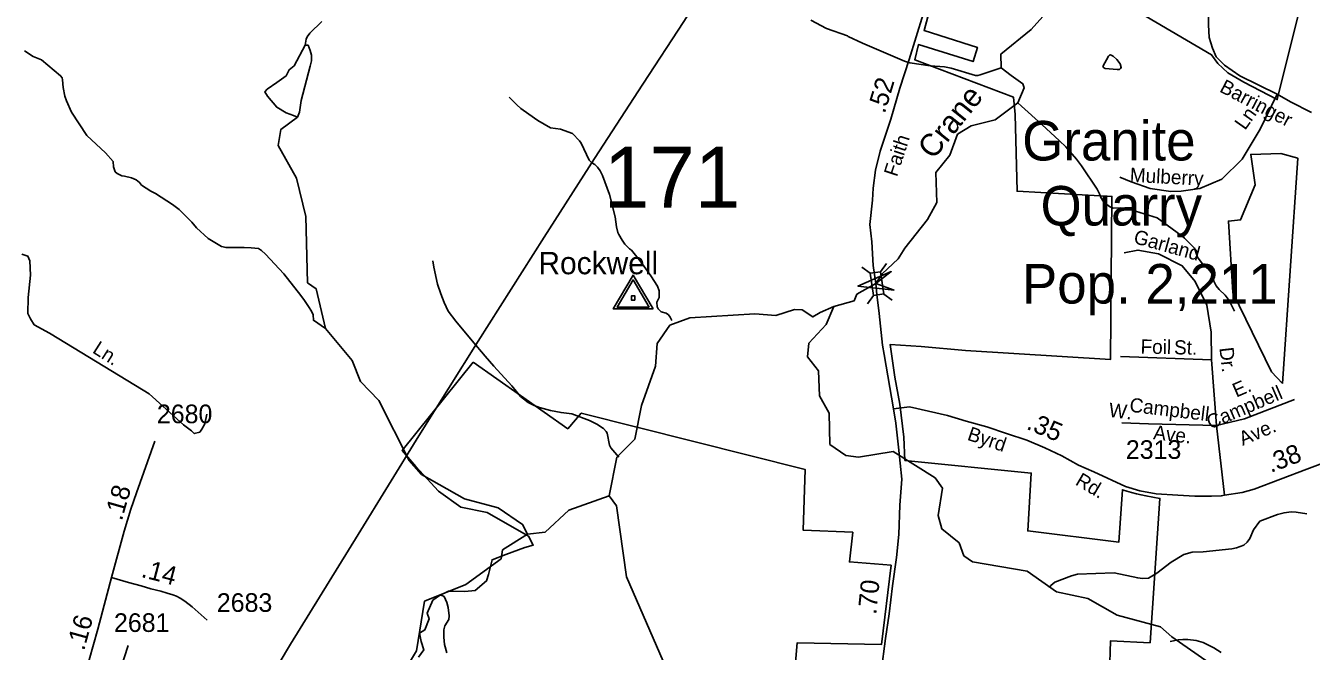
# Model space of a CAD drawing. Extents: x 1473865 to 1648260, y 639067 to 773536.
# Drawn here: x 1558820 to 1567436, y 678674 to 682870 of the extents above; entities that cross this region are included whole.
import ezdxf

# ---------------------------------------------------------------- set-up
doc = ezdxf.new("R2010")
doc.units = 0
for name, color, linetype in [('Exist Boundary Political City Limit New', 7, 'Continuous'), ('Exist Civil Demographics City Label', 7, 'Continuous'), ('Exist Hydrographic Creek Single Shore', 7, 'Continuous'), ('Exist Hydrographic Creek Single Shore Label', 7, 'Continuous'), ('Exist Hydrographic Misc Water Feature', 7, 'Continuous'), ('Exist Road Non-System Type 51', 7, 'Continuous'), ('Exist Road Non-System Type 51 Label', 7, 'Continuous'), ('Exist Road Secondary Mileage Hundredths English Label', 7, 'Continuous'), ('Exist Road Secondary Structure Standard Bridge Attributed CELL', 7, 'Continuous'), ('Exist Road Secondary Structure Standard Bridge CELL', 7, 'Continuous'), ('Exist Road Secondary Structure Standard Bridge Number Label', 7, 'Continuous'), ('Exist Road Secondary Type 51 Attributed', 7, 'Continuous'), ('Exist Road Secondary Type 51 Label', 7, 'Continuous'), ('Exist Road Secondary Type 51 Number Label', 7, 'Continuous'), ('Exist Survey Geodetic Marker CELL', 7, 'Continuous'), ('Exist Survey Geodetic Marker Label', 7, 'Continuous'), ('Exist Utilities Electrical Transmission Line', 7, 'Continuous'), ('Map Preparation Boundary City Limit Buffer Line', 7, 'Continuous')]:
    doc.layers.add(name, color=color, linetype=linetype)

msp = doc.modelspace()

# ---------------------------------------------------------------- linework, layer by layer
at = {"layer": 'Exist Boundary Political City Limit New'}
for points in [[(1566071.5, 678087.1), (1566091.2, 678744.2), (1566355.4, 678731), (1566422, 679699.9), (1566328.4, 679717.1), (1566296.1, 679722.8), (1566264, 679729.9), (1566232.2, 679738.1), (1566200.9, 679747.6), (1566170.5, 679758.1), (1566146, 679405.2), (1565536.5, 679481.6), (1565559, 679869.8), (1564713.1, 679954), (1564706.1, 680110.2), (1564678.8, 680332.4), (1564644.5, 680512), (1564613.4, 680730.8), (1564821.1, 680717.4), (1565119.5, 680692.5), (1566091.1, 680631.4), (1566100.5, 681725), (1565464.5, 681760.1), (1565450.5, 682274.4), (1565441.2, 682390.3), (1564779.8, 682640.6), (1564802.6, 682743.2), (1565170, 682629.9), (1565198.8, 682724.9), (1564841, 682839.1), (1564994.5, 683405)], [(1566226, 682992.6), (1566768.5, 682675.4), (1566810.9, 682615.9), (1566876, 682554.2), (1566984.8, 682492.2), (1567208.5, 682375), (1567352.5, 682958.5)], [(1561451.8, 678634.7), (1561487.6, 678682.9), (1561469.4, 678740.2), (1561458.1, 678795.2), (1561495.1, 678817), (1561524.6, 678892.8), (1561509.5, 678928.7), (1561549, 679016.2), (1561593.9, 679047.6), (1561654.2, 679078.2), (1561762.4, 679075.1), (1561832.1, 679082.1), (1561907.6, 679146.6), (1561921.9, 679189.2), (1561945.5, 679288.4), (1562037.5, 679323.9), (1562165.2, 679370.8), (1562221.9, 679385.9), (1562190.1, 679445.3), (1561913.5, 679605.2), (1561736.4, 679640), (1561586.6, 679747.2), (1561434.8, 679913.2), (1561343.1, 680019.8), (1561818.2, 680612.8)], [(1561818.2, 680612.8), (1562453.1, 680166.5), (1562543.5, 680271.8), (1564043.1, 679893.8), (1564030.8, 679486.4), (1564362.9, 679472.1), (1564340.6, 679273.4), (1564620.2, 679251.4), (1564554.9, 678719.1), (1563990.9, 678731.7), (1563946.1, 678200.1)]]:
    msp.add_lwpolyline(points, dxfattribs=at)
msp.add_lwpolyline([(1567242.8, 680471), (1567345.9, 681980.8), (1567231.8, 682011.9), (1567030.2, 682007.2), (1567060.4, 681802.8), (1566962.2, 681567.9), (1566881.2, 681560.2), (1566909.9, 681079.9), (1567169, 680548.3)], close=True, dxfattribs=at)
at = {"layer": 'Exist Hydrographic Creek Single Shore'}
for points in [[(1564237, 680987.7), (1564372, 681025.4), (1564390.6, 681068.8), (1564518.5, 681141.4), (1564559.3, 681206.4), (1564668.1, 681306.9), (1564713.2, 681378.6), (1564864.6, 681571.3), (1564925.6, 681684.9), (1564919.7, 681885.3), (1565012.7, 682001.6), (1565065.7, 682141.6), (1565157.6, 682198.9), (1565316.6, 682238.3), (1565468.7, 682353.5), (1565511.7, 682454.3), (1565503.3, 682480.9), (1565423.9, 682536.7), (1565357.9, 682587.4), (1565356.3, 682679.8), (1565558.6, 682844), (1565677.6, 682976.2), (1565704.7, 683110.3)], [(1562729.6, 679717.2), (1562782.6, 679975.4), (1562901.6, 680097.7), (1562946.6, 680323.3), (1563041.6, 680587.2), (1563052.6, 680738.1), (1563137.6, 680861), (1563271.6, 680910.9), (1563705.7, 680938.2), (1563846.6, 680925.5), (1563972.6, 680965.6), (1564023.5, 680963.6), (1564094.7, 680916.5), (1564143.8, 680945.8), (1564237, 680987.7)], [(1566854.6, 678524.4), (1566500.6, 678771.1), (1566425.6, 678838.3), (1566135.6, 678916.4), (1565937.6, 679028.7), (1565729.6, 679072.3), (1565531.6, 679210.9), (1565165.6, 679274.1), (1565107.6, 679314.6), (1565075.6, 679400.7), (1564960.6, 679494.8), (1564936.6, 679584), (1564963.7, 679767.2), (1564914.6, 679837.2), (1564634.6, 680013.5), (1564400.6, 679975.5), (1564316.6, 679987.1), (1564209.6, 680061.5), (1564204.7, 680271.7), (1564139.6, 680387.9), (1564133.6, 680555.4), (1564059.6, 680648.8), (1564069.6, 680740.5), (1564184.7, 680865.2), (1564237, 680987.7)], [(1562183.6, 679459), (1562300.5, 679473.1), (1562460.6, 679620.8), (1562729.6, 679717.2)], [(1560242.5, 677276.1), (1560671.6, 678081.5), (1560841.9, 678160.2), (1561151.5, 678432.8), (1561361.6, 678546.7), (1561438.6, 678676.5), (1561493.6, 679010.1), (1561770.6, 679122.7), (1562006.6, 679295.2), (1562015.6, 679354.1), (1562183.6, 679459)]]:
    msp.add_lwpolyline(points, dxfattribs=at)
at = {"layer": 'Exist Hydrographic Misc Water Feature'}
for points in [[(1560692.2, 682739.8), (1560698.7, 682779.8), (1560706.8, 682795.7), (1560725.1, 682819.5), (1560804, 682898.5)], [(1565357.9, 682587.4), (1565217.7, 682541.1), (1565201.7, 682535.3), (1565185.6, 682535.4), (1565022.2, 682585.4), (1564978.2, 682593.9), (1564882.2, 682601), (1564746.4, 682620.6), (1564710.5, 682633), (1564427.7, 682752.3), (1564331.4, 682797), (1564328.3, 682801.5), (1564187.9, 682851.6), (1564081.4, 682908.4)], [(1560692.2, 682739.8), (1560618, 682600.2), (1560585.4, 682574.2), (1560564.3, 682533.5), (1560502.5, 682489.5), (1560439.1, 682445.6), (1560422.8, 682426.1), (1560440.7, 682396.8), (1560502.5, 682323.5), (1560565.9, 682286.1), (1560614.7, 682268.2), (1560640.6, 682257.3), (1560655.3, 682291), (1560665.1, 682367.5), (1560725.3, 682598.6), (1560735, 682634.4), (1560735, 682673.4), (1560726.9, 682704.4), (1560712.3, 682740.2), (1560692.2, 682739.8)], [(1560828.6, 680838.7), (1560747.8, 680895), (1560746.1, 680931.1), (1560734.5, 680955.2), (1560714.8, 680987.4), (1560687.2, 681027.7), (1560663.6, 681060), (1560549.1, 681205.4), (1560426.6, 681338.8), (1560400.8, 681363.1), (1560379, 681375.4), (1560331, 681379.9), (1560283, 681382.5), (1560163, 681381.9), (1560131, 681390.3), (1560043.5, 681443.3), (1559964.4, 681515.1), (1559933.9, 681552.6), (1559847.6, 681637.6), (1559804, 681670.1), (1559690.7, 681745.4), (1559659, 681759.8), (1559595.6, 681801.4), (1559583.4, 681819.1), (1559560.7, 681835.3), (1559529.2, 681849.7), (1559481.3, 681860.9), (1559463.9, 681862.1), (1559432.2, 681878.5), (1559418.3, 681890.6), (1559408.7, 681922.7), (1559405, 681958.8), (1559353.6, 682017.4), (1559229.4, 682132.8), (1559126.6, 682290), (1559093.4, 682366.4), (1559081.8, 682398.6), (1559070.5, 682454.7), (1559067, 682506.8), (1559063.2, 682520.8), (1559053.3, 682534.9), (1558924.4, 682640.4), (1558869.1, 682664.2), (1558811.1, 682701.7)], [(1566039.7, 682597), (1566046.5, 682587.4), (1566054.5, 682583.3), (1566134.5, 682576.4), (1566150.5, 682576.2), (1566158.6, 682582.1), (1566162.7, 682590.1), (1566154.9, 682614.2), (1566133.3, 682644.4), (1566109.5, 682666.7), (1566091.5, 682674.9), (1566083.5, 682673), (1566077.5, 682665.1), (1566039.7, 682597)], [(1563150.3, 680893.5), (1563138.9, 680915.2), (1563127.1, 680931.3), (1563113.2, 680941.5), (1563079.3, 680951.9), (1563059.5, 680970.1), (1563051.6, 680984.2), (1563050, 681016.2), (1563064.4, 681048), (1563066.5, 681064), (1563064.9, 681092), (1563053.2, 681124.2), (1563009.9, 681192.7), (1562943, 681285.5), (1562879.8, 681364.2), (1562865.9, 681374.4), (1562836.2, 681404.7), (1562816.6, 681431), (1562794.9, 681469.2), (1562789.1, 681483.3), (1562779.5, 681521.4), (1562770.2, 681587.5), (1562732.9, 681739), (1562685.2, 681864.5), (1562669.6, 681896.7), (1562651.9, 681921), (1562634.1, 681939.2), (1562614.2, 681951.4), (1562596.3, 681967.6), (1562543.6, 682082.2), (1562531.8, 682098.3), (1562484.3, 682146.9), (1562404.6, 682175.8), (1562336.6, 682184.6), (1562253.2, 682233.6), (1562153.9, 682302.8), (1562138, 682315), (1562110.4, 682339.3), (1562060.8, 682391.9)], [(1565468.7, 682353.5), (1565493.5, 682329.9), (1565630.2, 682208.2), (1565749, 682098.8), (1565790.2, 682058), (1565863.7, 681975.5), (1565895.2, 681931.2), (1566001.5, 681773.9), (1566017.2, 681741.7), (1566024.9, 681717.6), (1566040.7, 681693.4), (1566056.5, 681677.2), (1566084.3, 681656.9), (1566108.1, 681646.6), (1566160.2, 681648), (1566228.1, 681635.2), (1566403.5, 681581.2), (1566570.2, 681459.2), (1566586.1, 681445), (1566653.4, 681378.2), (1566672.8, 681318), (1566712.1, 681265.6), (1566747.9, 681237.2), (1566771.5, 681204.9), (1566783, 681156.7), (1566798.7, 681124.5), (1566818.3, 681100.3), (1566860, 681061.8), (1566885.6, 681027.5), (1566920.8, 680955.1)], [(1562183.6, 679459), (1562150.5, 679525.3), (1561986.6, 679637), (1561761.6, 679697.4), (1561472.5, 679860.7), (1561390.6, 679954.3), (1561187.6, 680355.5), (1561064.6, 680482.8), (1561008.6, 680625.1), (1560828.6, 680838.7), (1560765.6, 681105.9), (1560707.6, 681146.5), (1560697.6, 681589.8), (1560634.6, 681847.1), (1560512.6, 682066.2), (1560530.6, 682174.1), (1560640.6, 682257.3)], [(1562794.5, 679975.7), (1562741.1, 680039.7), (1562733.2, 680055.8), (1562716.1, 680136), (1562710.2, 680148.1), (1562692.5, 680168.3), (1562646.8, 680196.8), (1562599, 680221.4), (1562479.4, 680266.8), (1562407.6, 680275.6), (1562337.7, 680288.4), (1562263.8, 680309.3), (1562227.9, 680321.7), (1562188.2, 680342.2), (1562136.6, 680382.8), (1562077.4, 680455.5), (1561957.2, 680586.5), (1561899.6, 680653.6), (1561812.6, 680756.6), (1561702.1, 680887.9), (1561650.8, 680956.5), (1561623.5, 681012.8), (1561602.4, 681070.7), (1561580.8, 681137.3), (1561556, 681249.6), (1561548.5, 681293.7)], [(1563136.5, 678504.3), (1562846.6, 679173.2), (1562778.6, 679650.5), (1562729.6, 679717.2)], [(1565680.9, 679100.5), (1565689.9, 679115.3), (1565718.2, 679137), (1565828.8, 679179.7), (1565868.9, 679191.2), (1566114.6, 679200.8), (1566272.7, 679166.5), (1566304.7, 679162.1), (1566344.8, 679165.6), (1566401.2, 679197), (1566498.1, 679271.9), (1566582.6, 679322.9), (1566638.8, 679338.2), (1566710.9, 679341.4), (1566903.1, 679361.1), (1566935.2, 679368.8), (1566983.4, 679386.2), (1567005.7, 679405.9), (1567023.9, 679429.7), (1567048.6, 679489.4), (1567092.1, 679546.1), (1567209.8, 679591.6), (1567254, 679603.1), (1567302.1, 679608.5), (1567334.1, 679608.2), (1567405.9, 679595.3)], [(1561603.7, 679050.9), (1561623.6, 679042.6), (1561643.1, 679000.4), (1561650.7, 678968.3), (1561658.1, 678912.2), (1561655.9, 678888.2), (1561629.4, 678844.6), (1561623.1, 678818.6), (1561622.5, 678768.6), (1561626, 678720.6), (1561641.4, 678664.4)], [(1566491.6, 678738.8), (1566544.3, 678751.3), (1566576.3, 678752.9), (1566608.3, 678752.5), (1566664.3, 678745.9), (1566712.1, 678733.3), (1566783.7, 678696.5), (1566832.2, 678665.9)]]:
    msp.add_lwpolyline(points, dxfattribs=at)
at = {"layer": 'Exist Road Non-System Type 51'}
for points in [[(1567207.6, 682410.4), (1567093.5, 682176.3), (1566972.3, 681975.9), (1566837.9, 681841.4), (1566690.4, 681778.1), (1566563.9, 681759.7), (1566495.4, 681757), (1566355.8, 681778.1), (1566229.3, 681823), (1566152.9, 681854.6)], [(1558794, 681338.2), (1558835, 681325.4), (1558846.2, 681292), (1558851.2, 681195.9), (1558835.4, 681046.3), (1558834.4, 680940.2), (1558852.6, 680904), (1558876.2, 680863.9), (1558979, 680807.3), (1559195.1, 680676.9), (1559646.6, 680401.3), (1559876.4, 680192), (1559931.4, 680152.4), (1559949, 680134.4), (1559986.1, 680144), (1559999.8, 680164.5), (1560020.4, 680198.9), (1560034.1, 680264.1)], [(1566182, 681347.2), (1566274.2, 681365.7), (1566411.2, 681339.3), (1566571.9, 681260.2), (1566658.9, 681154.8), (1566735.3, 680996.5), (1566764.3, 680814.6), (1566766.9, 680630)], [(1566766.9, 680630), (1566158.3, 680651.1)], [(1566766.9, 680630), (1566801.1, 680188.2)], [(1566801.1, 680188.2), (1566988.2, 680233.1), (1567322.8, 680362.3)], [(1566801.1, 680188.2), (1566345.3, 680198.8), (1566166.1, 680206.7)], [(1566801.1, 680188.2), (1566853.8, 679721.5)]]:
    msp.add_lwpolyline(points, dxfattribs=at)
at = {"layer": 'Exist Road Secondary Structure Standard Bridge Attributed CELL'}
msp.add_lwpolyline([(1564640.3, 681096.1), (1564397.9, 681123.2), (1564621.3, 681220.9), (1564518.5, 681141.4)], close=True, dxfattribs=at)
at = {"layer": 'Exist Road Secondary Structure Standard Bridge CELL'}
for p, q in [((1564423.6, 681250.3), (1564479.1, 681209.4)), ((1564589.8, 681275.5), (1564548.9, 681220)), ((1564571.2, 681070.5), (1564626.7, 681029.6)), ((1564503, 681060.2), (1564462.1, 681004.7))]:
    msp.add_line(p, q, dxfattribs=at)
msp.add_lwpolyline([(1564548.9, 681220), (1564571.5, 681070.6), (1564501.7, 681060), (1564479.1, 681209.4)], close=True, dxfattribs=at)
at = {"layer": 'Exist Road Secondary Type 51 Attributed'}
for points in [[(1566582.5, 684708.7), (1566616.9, 684689.2), (1566667.7, 684651.9), (1566703.2, 684621.9), (1566730.6, 684573.5), (1566747.9, 684505.3), (1566740.4, 684403.4), (1566727.1, 684289.4), (1566714, 684205.7), (1566708.7, 684103.7), (1566713.9, 683881.5), (1566715.3, 683677.4), (1566733.4, 683203), (1566744.9, 683010.7), (1566747.4, 682876.8), (1566752.2, 682790.6), (1566773.4, 682720.4), (1566798.7, 682661.8), (1566853.9, 682605.1), (1566957.2, 682533.8), (1567207.6, 682410.4), (1567297, 682359.2), (1567438.2, 682287.3)], [(1564866.8, 683059.2), (1564835.5, 682947.6), (1564741.5, 682642.7), (1564679.2, 682451.5), (1564618.4, 682244.2), (1564547.8, 682028.9), (1564516.2, 681900.9), (1564500.6, 681781.4), (1564495.5, 681700.1), (1564477.6, 681535.7), (1564490.3, 681419.6), (1564500.4, 681261.2), (1564518.5, 681141.4)], [(1564518.5, 681141.4), (1564525.3, 681067.4), (1564540.1, 680940.6), (1564563.4, 680728.2), (1564572.7, 680664.2), (1564637, 680300.8)], [(1564637, 680300.8), (1564652.6, 680203.8), (1564670.6, 680042.9), (1564691.9, 679828.5), (1564678.6, 679653.9), (1564671.8, 679458), (1564656.2, 679302.1), (1564630.3, 679113.4), (1564607.8, 678925.6), (1564581.9, 678759.4), (1564554.2, 678537), (1564538.6, 678305), (1564524.8, 678168.2), (1564523.3, 678079), (1564531.1, 677898.8), (1564536.9, 677795.3), (1564550.7, 677672.3), (1564575, 677542.5), (1564595.5, 677384.4), (1564647.6, 677145.5), (1564659.5, 677022.9), (1564671.6, 676913.8)], [(1564637, 680300.8), (1564742.6, 680314.6), (1564997.6, 680256.4), (1565123.3, 680216.7), (1565262.8, 680178.8), (1565392.4, 680135.2), (1565529.7, 680089.4), (1565651.1, 680037.7), (1565764.5, 679984.2), (1565875.7, 679922.7), (1565979.2, 679877.4), (1566190.2, 679778.7), (1566287.8, 679749.3), (1566397.7, 679729.9), (1566542.9, 679721.5), (1566656.2, 679713.6), (1566766.9, 679713.6), (1566833.4, 679716.7), (1566853.8, 679721.5), (1566972.4, 679740), (1567054.2, 679761.3), (1567406.3, 679894.9), (1567681.5, 679999.3)], [(1559394.6, 679167.9), (1559480.6, 679479.3), (1559523.4, 679628.2), (1559563, 679735.8), (1559685, 680082.6)], [(1559180.2, 678330.8), (1559200.1, 678446.7), (1559218.7, 678524.6), (1559245.9, 678616.1), (1559302.8, 678822.7), (1559364.7, 679058.9), (1559394.6, 679167.9)], [(1559394.6, 679167.9), (1559509.5, 679134.7), (1559592.9, 679112.3), (1559659.3, 679093.4), (1559724.9, 679076.4), (1559767.9, 679063.8), (1559806.5, 679052.2), (1559829.9, 679043.2), (1559855, 679029.7), (1559885.5, 679010), (1559934.9, 678971.4), (1560035.4, 678883.5)]]:
    msp.add_lwpolyline(points, dxfattribs=at)
at = {"layer": 'Exist Road Secondary Type 51 Number Label'}
msp.add_line((1559415.9, 678436.7), (1559505.6, 678711.8), dxfattribs=at)
at = {"layer": 'Exist Survey Geodetic Marker CELL'}
for points in [[(1563025, 680971), (1562891.1, 681197.1), (1562757.6, 680971)], [(1562999.1, 680983.2), (1562783.6, 680983.2), (1562891.1, 681165.3)], [(1562903.4, 681029.7), (1562903.4, 681058), (1562879.1, 681058), (1562879.1, 681029.7)]]:
    msp.add_lwpolyline(points, close=True, dxfattribs=at)
at = {"layer": 'Exist Utilities Electrical Transmission Line'}
msp.add_lwpolyline([(1563553.9, 685679), (1563544.4, 685168.5), (1563526.9, 684462.5), (1563518.5, 684046.5), (1563508.2, 683834.6), (1563485.2, 683548.7), (1563438.7, 683317.2), (1563399, 683161.7), (1563230.2, 682899.4), (1562955.6, 682478.3), (1562632.2, 681979.8), (1562294.5, 681451.6), (1561852.8, 680754.3), (1561454, 680118.5), (1561048.9, 679456.9), (1560594.8, 678721.8), (1560228.6, 678106.7)], dxfattribs=at)
at = {"layer": 'Map Preparation Boundary City Limit Buffer Line'}
for points in [[(1566071.5, 678087.1), (1566091.2, 678744.2), (1566355.4, 678731), (1566422, 679699.9), (1566328.4, 679717.1), (1566296.1, 679722.8), (1566264, 679729.9), (1566232.2, 679738.1), (1566200.9, 679747.6), (1566170.5, 679758.1), (1566146, 679405.2), (1565536.5, 679481.6), (1565559, 679869.8), (1564713.1, 679954), (1564706.1, 680110.2), (1564678.8, 680332.4), (1564644.5, 680512), (1564613.4, 680730.8), (1564821.1, 680717.4), (1565119.5, 680692.5), (1566091.1, 680631.4), (1566100.5, 681725), (1565464.5, 681760.1), (1565450.5, 682274.4), (1565441.2, 682390.3), (1564779.8, 682640.6), (1564802.6, 682743.2), (1565170, 682629.9), (1565198.8, 682724.9), (1564841, 682839.1), (1564994.5, 683405)], [(1566226, 682992.6), (1566768.5, 682675.4), (1566810.9, 682615.9), (1566876, 682554.2), (1566984.8, 682492.2), (1567208.5, 682375), (1567352.5, 682958.5)], [(1561451.8, 678634.7), (1561487.6, 678682.9), (1561469.4, 678740.2), (1561458.1, 678795.2), (1561495.1, 678817), (1561524.6, 678892.8), (1561509.5, 678928.7), (1561549, 679016.2), (1561593.9, 679047.6), (1561654.2, 679078.2), (1561762.4, 679075.1), (1561832.1, 679082.1), (1561907.6, 679146.6), (1561921.9, 679189.2), (1561945.5, 679288.4), (1562037.5, 679323.9), (1562165.2, 679370.8), (1562221.9, 679385.9), (1562190.1, 679445.3), (1561913.5, 679605.2), (1561736.4, 679640), (1561586.6, 679747.2), (1561434.8, 679913.2), (1561343.1, 680019.8), (1561818.2, 680612.8)], [(1561818.2, 680612.8), (1562453.1, 680166.5), (1562543.5, 680271.8), (1564043.1, 679893.8), (1564030.8, 679486.4), (1564362.9, 679472.1), (1564340.6, 679273.4), (1564620.2, 679251.4), (1564554.9, 678719.1), (1563990.9, 678731.7), (1563946.1, 678200.1)]]:
    msp.add_lwpolyline(points, dxfattribs=at)
msp.add_lwpolyline([(1567242.8, 680471), (1567345.9, 681980.8), (1567231.8, 682011.9), (1567030.2, 682007.2), (1567060.4, 681802.8), (1566962.2, 681567.9), (1566881.2, 681560.2), (1566909.9, 681079.9), (1567169, 680548.3)], close=True, dxfattribs=at)

# ---------------------------------------------------------------- texts
at = {"layer": 'Exist Civil Demographics City Label'}
for s, p in [('Granite', (1565498.8, 681966.1)), ('Quarry', (1565621.8, 681530)), ('Pop. 2,211', (1565497.1, 681006.7))]:
    msp.add_text(s, height=265, dxfattribs=at).set_placement(p)
at = {"layer": 'Exist Hydrographic Creek Single Shore Label'}
msp.add_text('Crane', height=150, rotation=51.35858, dxfattribs=at).set_placement((1564903.6, 681966.3))
at = {"layer": 'Exist Road Non-System Type 51 Label'}
for s, rotation, p in [('Ln.', 54.76664, (1566992.5, 682164.6)), ('Mulberry', 356.97164, (1566218.4, 681823.2)), ('Garland', 344.42738, (1566239.2, 681413.6)), ('Ln.', 327.54395, (1559260.8, 680680.8)), ('Foil', 358.85129, (1566291.5, 680671.3)), ('St.', 358.85129, (1566516.1, 680666)), ('Dr.', 276.39278, (1566820.4, 680708.9)), ('E.', 23.24778, (1566933.6, 680375.1)), ('Campbell', 23.24778, (1566759.8, 680160.7)), ('W.', 353.11752, (1566075.3, 680247.1)), ('Campbell', 353.11752, (1566214.2, 680281.5)), ('Ave.', 353.11752, (1566374.1, 680097.2)), ('Ave.', 23.24778, (1566976.7, 680051.2))]:
    msp.add_text(s, height=95, rotation=rotation, dxfattribs=at).set_placement(p)
at = {"layer": 'Exist Road Secondary Mileage Hundredths English Label'}
for s, rotation, p in [('.52', 73.17735, (1564577.4, 682276.2)), ('.35', 336.94432, (1565521, 680167.8)), ('.38', 20.78103, (1567164.7, 679870)), ('.18', 73.96494, (1559463.4, 679544.5)), ('.14', 345.41958, (1559587.8, 679173.8)), ('.70', 84.10644, (1564519.9, 678916.4)), ('.16', 74.59078, (1559210.7, 678673.4))]:
    msp.add_text(s, height=125, rotation=rotation, dxfattribs=at).set_placement(p)
at = {"layer": 'Exist Road Secondary Structure Standard Bridge Number Label'}
msp.add_text('171', height=410.1, dxfattribs=at).set_placement((1562694.9, 681648.6))
at = {"layer": 'Exist Road Secondary Type 51 Label'}
for s, rotation, p in [('Barringer', 332.37106, (1566815.4, 682430.6)), ('Faith', 71.8479, (1564659, 681852.1)), ('Byrd', 341.38811, (1565125, 680093.6)), ('Rd.', 329.49235, (1565848.5, 679795))]:
    msp.add_text(s, height=95, rotation=rotation, dxfattribs=at).set_placement(p)
at = {"layer": 'Exist Road Secondary Type 51 Number Label'}
for s, p in [('2680', (1559698.9, 680203.9)), ('2313', (1566193.5, 679964.7)), ('2683', (1560100.7, 678938.4)), ('2681', (1559411.3, 678803.9))]:
    msp.add_text(s, height=125, dxfattribs=at).set_placement(p)
at = {"layer": 'Exist Survey Geodetic Marker Label'}
msp.add_text('Rockwell', height=150, dxfattribs=at).set_placement((1562256.1, 681203.1))

doc.saveas('drawing.dxf')
